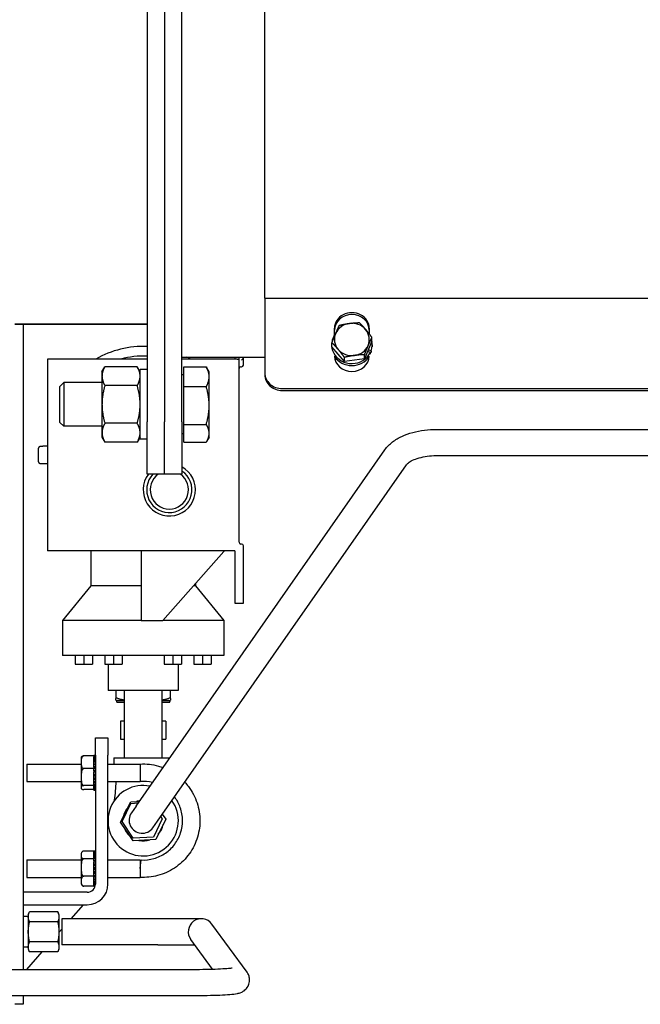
# Model space of a CAD drawing. Header units: inches. Extents: x 18 to 846, y -67 to 561.
# Tile 264 of 656: x 307 to 316, y 136 to 150. Entities that reach past the tile are written whole.
import ezdxf

# ---------------------------------------------------------------- set-up
doc = ezdxf.new("R2010")
doc.units = ezdxf.units.IN
doc.header["$LTSCALE"] = 24
doc.header["$MEASUREMENT"] = 0
doc.layers.add('Visible (ANSI)', color=7, linetype='Continuous', lineweight=30)

msp = doc.modelspace()

# ---------------------------------------------------------------- linework, layer by layer
at = {"layer": 'Visible (ANSI)'}
for p, q in [((308.80343, 162.79285), (308.80343, 144.66785)), ((309.30343, 144.66798), (309.30343, 162.79298)), ((309.05343, 162.54292), (309.05343, 144.66798)), ((310.49143, 146.44095), (310.49143, 161.16494)), ((310.49143, 146.44095), (310.49143, 145.36769)), ((310.49143, 146.44095), (327.49143, 146.44095)), ((308.80343, 146.06629), (306.90539, 146.06629)), ((307.02492, 146.06612), (306.90539, 146.06612)), ((307.02492, 146.06612), (307.02492, 136.81717)), ((308.80343, 146.06605), (307.02492, 146.06605)), ((311.49143, 145.91387), (311.49143, 146.01041)), ((311.99143, 146.01041), (311.99143, 145.92723)), ((312.02708, 145.82253), (312.02708, 145.88015)), ((311.44993, 145.77459), (311.44993, 145.74576)), ((311.45577, 145.74515), (311.45577, 145.80277)), ((311.63467, 145.53465), (311.45577, 145.74515)), ((312.02708, 145.82253), (311.92032, 145.57334)), ((311.97605, 145.70342), (312.01764, 145.68803)), ((312.03293, 145.77459), (312.03293, 145.74576)), ((308.80343, 145.56788), (307.37231, 145.56788)), ((307.37231, 145.56788), (307.37231, 142.81788)), ((309.30343, 145.59585), (310.49143, 145.59585)), ((310.09731, 145.56788), (309.30343, 145.56788)), ((310.05981, 145.59585), (310.05981, 145.5805)), ((310.05981, 145.5805), (310.05981, 145.56788)), ((310.09731, 145.56788), (310.12231, 145.56788)), ((310.12231, 145.56788), (310.12231, 145.5805)), ((310.12231, 142.94056), (310.12231, 145.56788)), ((310.18481, 145.59059), (310.18481, 145.59585)), ((310.18481, 145.48276), (310.18481, 145.59059)), ((311.63467, 145.53465), (311.63467, 145.59227)), ((311.92032, 145.57334), (311.63467, 145.53465)), ((311.92032, 145.57334), (311.92032, 145.63096)), ((312.0061, 145.6611), (311.96451, 145.67648)), ((311.99143, 145.66888), (311.96538, 145.67851)), ((311.99143, 145.67183), (311.99143, 145.66653)), ((312.0061, 145.6366), (312.0061, 145.6611)), ((312.01764, 145.68803), (312.01764, 145.66251)), ((308.15643, 145.3866), (308.1983, 145.45912)), ((308.66156, 145.45912), (308.1983, 145.45912)), ((308.70343, 145.3866), (308.66156, 145.45912)), ((309.32843, 145.45881), (309.65219, 145.45881)), ((309.32843, 145.17249), (309.32843, 145.45881)), ((309.69406, 145.3866), (309.658, 145.44906)), ((310.14731, 145.45776), (310.15981, 145.45776)), ((308.15643, 145.3866), (308.15643, 145.3238)), ((308.15643, 145.3238), (308.15643, 144.91785)), ((308.70343, 144.41785), (308.70343, 145.4177)), ((308.80343, 145.41785), (308.77432, 145.41785)), ((309.32843, 145.33973), (309.30343, 145.33973)), ((309.69406, 145.31565), (309.69406, 145.3866)), ((309.69406, 144.90202), (309.69406, 145.31565)), ((310.49143, 145.36769), (310.49143, 145.34038)), ((307.55343, 145.17625), (307.60753, 145.23035)), ((307.55343, 144.65945), (307.55343, 145.17625)), ((307.60753, 145.23035), (307.60753, 144.60535)), ((308.15643, 145.23035), (307.60753, 145.23035)), ((308.66156, 145.18849), (308.1983, 145.18849)), ((309.32843, 145.17249), (309.65219, 145.17249)), ((309.32843, 144.63154), (309.32843, 145.17249)), ((310.74143, 145.1453), (327.24143, 145.1453)), ((310.74143, 145.11798), (327.24143, 145.11798)), ((308.15643, 144.91785), (308.15643, 144.51191)), ((309.69406, 144.50422), (309.69406, 144.90202)), ((307.55343, 144.65945), (307.60753, 144.60535)), ((308.15643, 144.60535), (307.60753, 144.60535)), ((308.66156, 144.64722), (308.1983, 144.64722)), ((308.80343, 143.91785), (308.80343, 144.66785)), ((309.05343, 143.99898), (309.05343, 144.66798)), ((309.30343, 144.66798), (309.30343, 143.91797)), ((309.32843, 144.63154), (309.65219, 144.63154)), ((309.32843, 144.3769), (309.32843, 144.63154)), ((308.15643, 144.51191), (308.15643, 144.4491)), ((308.15643, 144.4491), (308.1983, 144.37659)), ((308.70343, 144.4491), (308.66156, 144.37659)), ((309.32843, 144.49598), (309.30343, 144.49598)), ((309.69406, 144.4491), (309.658, 144.38665)), ((309.69406, 144.4491), (309.69406, 144.50422)), ((312.95926, 144.55916), (329.89218, 144.55916)), ((307.24731, 144.09605), (307.24731, 144.2897)), ((307.30731, 144.31535), (307.27231, 144.31535)), ((307.30731, 144.31535), (307.30731, 144.31788)), ((307.37231, 144.31788), (307.30731, 144.31788)), ((308.66156, 144.37659), (308.1983, 144.37659)), ((308.80343, 144.41785), (308.70343, 144.41785)), ((309.32843, 144.3769), (309.65219, 144.3769)), ((308.64579, 139.15901), (312.21625, 144.26837)), ((312.95926, 144.18416), (329.89218, 144.18416)), ((307.27231, 144.0704), (307.30731, 144.0704)), ((307.30731, 144.06788), (307.30731, 144.0704)), ((307.37231, 144.06788), (307.30731, 144.06788)), ((308.95318, 138.94421), (312.52364, 144.05357)), ((309.05343, 143.91785), (308.80343, 143.91785)), ((309.05343, 143.91785), (309.05343, 143.99898)), ((309.05343, 143.91785), (309.05343, 143.91774)), ((309.30343, 143.91774), (309.05343, 143.91774)), ((309.30343, 143.91774), (309.30343, 143.91797)), ((310.15981, 142.91556), (310.14731, 142.91556)), ((310.18481, 142.06788), (310.18481, 142.89056)), ((310.05981, 142.81788), (307.37231, 142.81788)), ((307.99731, 142.81788), (307.99731, 142.31788)), ((308.71606, 142.81788), (308.71606, 141.81788)), ((309.9066, 142.80788), (309.02906, 141.81788)), ((309.9066, 142.81788), (309.9066, 142.80788)), ((310.05981, 142.81788), (310.05981, 142.06788)), ((307.99731, 142.31788), (307.59106, 141.81788)), ((308.71606, 142.31788), (307.99731, 142.31788)), ((309.49731, 142.31788), (309.47226, 142.31788)), ((309.49731, 142.34614), (309.49731, 142.31788)), ((309.49731, 142.31788), (309.90356, 141.81788)), ((310.05981, 142.06788), (310.18481, 142.06788)), ((308.71606, 141.81788), (307.59106, 141.81788)), ((307.59106, 141.81788), (307.59106, 141.31788)), ((308.71606, 141.81788), (308.74731, 141.81788)), ((308.74731, 141.81788), (309.02906, 141.81788)), ((309.90356, 141.81788), (309.02906, 141.81788)), ((309.90356, 141.81788), (309.90356, 141.31788)), ((309.90356, 141.31788), (307.59106, 141.31788)), ((307.77231, 141.31788), (307.77231, 141.19288)), ((307.77231, 141.19288), (307.89731, 141.19288)), ((307.89731, 141.31788), (307.89731, 141.19288)), ((307.89731, 141.19288), (308.02231, 141.19288)), ((308.02231, 141.31788), (308.02231, 141.19288)), ((308.19731, 141.31788), (308.19731, 141.19288)), ((308.19731, 141.19288), (308.32231, 141.19288)), ((308.24731, 141.19288), (308.24731, 140.81788)), ((308.32231, 141.31788), (308.32231, 141.19288)), ((308.32231, 141.19288), (308.44731, 141.19288)), ((308.44731, 141.31788), (308.44731, 141.19288)), ((309.04731, 141.31788), (309.04731, 141.19288)), ((309.04731, 141.19288), (309.17231, 141.19288)), ((309.17231, 141.31788), (309.17231, 141.19288)), ((309.17231, 141.19288), (309.29731, 141.19288)), ((309.24731, 141.19288), (309.24731, 140.81788)), ((309.29731, 141.31788), (309.29731, 141.19288)), ((309.47231, 141.31788), (309.47231, 141.19288)), ((309.47231, 141.19288), (309.59731, 141.19288)), ((309.59731, 141.31788), (309.59731, 141.19288)), ((309.59731, 141.19288), (309.72231, 141.19288)), ((309.72231, 141.31788), (309.72231, 141.19288)), ((309.24731, 140.81788), (308.24731, 140.81788)), ((308.35361, 140.81788), (308.35361, 140.70308)), ((308.47731, 139.84888), (308.47731, 140.81788)), ((309.01731, 139.84888), (309.01731, 140.81788)), ((309.14102, 140.70308), (309.14102, 140.81788)), ((308.35361, 140.67618), (308.35361, 140.70308)), ((308.36346, 140.6705), (308.35361, 140.67618)), ((308.37154, 140.7046), (308.35639, 140.7046)), ((308.36346, 140.6705), (308.47731, 140.6705)), ((308.36346, 140.6705), (308.36346, 140.65869)), ((308.37527, 140.64688), (308.47731, 140.64688)), ((309.01731, 140.6705), (309.13117, 140.6705)), ((309.01731, 140.64688), (309.11936, 140.64688)), ((309.13824, 140.7046), (309.12309, 140.7046)), ((309.13117, 140.6705), (309.14102, 140.67618)), ((309.13117, 140.6705), (309.13117, 140.65869)), ((309.14102, 140.70308), (309.14102, 140.67618)), ((308.42227, 140.37788), (308.42227, 140.11788)), ((308.47731, 140.37788), (308.42227, 140.37788)), ((309.07236, 140.37788), (309.01731, 140.37788)), ((309.07236, 140.37788), (309.07236, 140.11788)), ((308.06301, 139.88638), (308.06301, 140.13638)), ((308.06301, 140.13638), (308.24231, 140.13638)), ((308.24231, 140.13638), (308.24231, 139.88638)), ((308.42227, 140.11788), (308.47731, 140.11788)), ((309.01731, 140.11788), (309.07236, 140.11788)), ((307.85801, 139.84897), (307.85801, 139.42379)), ((308.03801, 139.87875), (307.89801, 139.87875)), ((308.03801, 139.88566), (308.03801, 139.88638)), ((308.03801, 139.88638), (308.06301, 139.88638)), ((308.03801, 139.88566), (308.06301, 139.88566)), ((308.03801, 139.8816), (308.03801, 139.88566)), ((308.06301, 139.8816), (308.03801, 139.8816)), ((308.03801, 139.87875), (308.03801, 139.8816)), ((308.03801, 139.87875), (308.03801, 139.86462)), ((308.03801, 139.8752), (308.06301, 139.8752)), ((308.06301, 139.86462), (308.03801, 139.86462)), ((308.03801, 139.85276), (308.03801, 139.86462)), ((308.03801, 139.85276), (308.06301, 139.85276)), ((308.03801, 139.8362), (308.03801, 139.85276)), ((308.06301, 139.8362), (308.03801, 139.8362)), ((308.03801, 139.81947), (308.03801, 139.8362)), ((308.03801, 139.81947), (308.06301, 139.81947)), ((308.03801, 139.79776), (308.03801, 139.81947)), ((308.06301, 139.79776), (308.03801, 139.79776)), ((308.03801, 139.777), (308.03801, 139.79776)), ((308.03801, 139.777), (308.06301, 139.777)), ((308.03801, 139.75153), (308.03801, 139.777)), ((308.06301, 139.88638), (308.06301, 138.04102)), ((308.24231, 138.04102), (308.24231, 139.88638)), ((308.32731, 139.84888), (309.12788, 139.84888)), ((308.32731, 139.84888), (308.32731, 139.76138)), ((307.07858, 139.76138), (307.07858, 139.51138)), ((307.07858, 139.76138), (307.85801, 139.76138)), ((308.03801, 139.69597), (307.89801, 139.69597)), ((308.03801, 139.75153), (308.03801, 139.75123)), ((308.06301, 139.75123), (308.03801, 139.75123)), ((308.03801, 139.72748), (308.03801, 139.75123)), ((308.03801, 139.72748), (308.06301, 139.72748)), ((308.03801, 139.7181), (308.03801, 139.72748)), ((308.03801, 139.7181), (308.03801, 139.69597)), ((308.03801, 139.70521), (308.06301, 139.70521)), ((308.06301, 139.69893), (308.03801, 139.69893)), ((308.03801, 139.69597), (308.03801, 139.69091)), ((308.03801, 139.67339), (308.03801, 139.69091)), ((308.03801, 139.67339), (308.06301, 139.67339)), ((308.03801, 139.66595), (308.03801, 139.67339)), ((308.03801, 139.66595), (308.03801, 139.65162)), ((308.03801, 139.65615), (308.06301, 139.65615)), ((308.03801, 139.64351), (308.03801, 139.65162)), ((308.06301, 139.64351), (308.03801, 139.64351)), ((308.03801, 139.61744), (308.03801, 139.64351)), ((308.24231, 139.76138), (308.70358, 139.76138)), ((308.70358, 139.76138), (308.70358, 139.63638)), ((308.70358, 139.63638), (308.70358, 139.51138)), ((307.07858, 139.51138), (307.85801, 139.51138)), ((308.03801, 139.61744), (308.06301, 139.61744)), ((308.03801, 139.6061), (308.03801, 139.61744)), ((308.03801, 139.6061), (308.06301, 139.6061)), ((308.03801, 139.58772), (308.03801, 139.6061)), ((308.06301, 139.58772), (308.03801, 139.58772)), ((308.03801, 139.56245), (308.03801, 139.58772)), ((308.03801, 139.56245), (308.06301, 139.56245)), ((308.03801, 139.55757), (308.03801, 139.56245)), ((308.03801, 139.55757), (308.06301, 139.55757)), ((308.03801, 139.53437), (308.03801, 139.55757)), ((308.06301, 139.53437), (308.03801, 139.53437)), ((308.03801, 139.51116), (308.03801, 139.53437)), ((308.03801, 139.51116), (308.03801, 139.50626)), ((308.03801, 139.51116), (308.06301, 139.51116)), ((308.03801, 139.48614), (308.03801, 139.50626)), ((308.24231, 139.51138), (308.70358, 139.51138)), ((308.03801, 139.4536), (307.89801, 139.4536)), ((308.03801, 139.39401), (307.89801, 139.39401)), ((308.06301, 139.48614), (308.03801, 139.48614)), ((308.03801, 139.46615), (308.03801, 139.48614)), ((308.03801, 139.46615), (308.03801, 139.4536)), ((308.03801, 139.46615), (308.06301, 139.46615)), ((308.03801, 139.4536), (308.03801, 139.45017)), ((308.03801, 139.44544), (308.03801, 139.45017)), ((308.06301, 139.44544), (308.03801, 139.44544)), ((308.03801, 139.42968), (308.03801, 139.44544)), ((308.03801, 139.42968), (308.06301, 139.42968)), ((308.03801, 139.41432), (308.03801, 139.42968)), ((308.06301, 139.41432), (308.03801, 139.41432)), ((308.03801, 139.40357), (308.03801, 139.41432)), ((308.03801, 139.40357), (308.06301, 139.40357)), ((308.03801, 139.39433), (308.03801, 139.40357)), ((308.06301, 139.39433), (308.03801, 139.39433)), ((308.03801, 139.38913), (308.03801, 139.39433)), ((308.03801, 139.38913), (308.06301, 139.38913)), ((308.03801, 139.38648), (308.03801, 139.38913)), ((308.06301, 139.38648), (308.03801, 139.38648)), ((308.03801, 139.38638), (308.03801, 139.38648)), ((308.03801, 139.38638), (308.06301, 139.38638)), ((308.42405, 138.92863), (308.56815, 139.21871)), ((308.56815, 139.21871), (308.69297, 139.22652)), ((308.44349, 138.938), (308.57243, 139.19756)), ((308.57243, 139.19756), (308.67733, 139.20413)), ((308.64579, 139.15901), (308.57906, 139.06351)), ((308.60322, 138.6588), (308.42405, 138.92863)), ((308.60381, 138.69654), (308.44349, 138.938)), ((308.88644, 138.84871), (308.95318, 138.94421)), ((309.02201, 138.97423), (308.89307, 138.71466)), ((309.07057, 138.96912), (308.92648, 138.67905)), ((308.9987, 139.00935), (309.02201, 138.97423)), ((309.02186, 139.04249), (309.07057, 138.96912)), ((308.92648, 138.67905), (308.60322, 138.6588)), ((308.89307, 138.71466), (308.60381, 138.69654)), ((308.03801, 138.51327), (307.89801, 138.51327)), ((308.03801, 138.51327), (308.03801, 138.51092)), ((308.03801, 138.51093), (308.06301, 138.51093)), ((308.06301, 138.51092), (308.03801, 138.51092)), ((308.03801, 138.50799), (308.03801, 138.51092)), ((308.03801, 138.50799), (308.06301, 138.50799)), ((308.03801, 138.50131), (308.03801, 138.50799)), ((308.06301, 138.50131), (308.03801, 138.50131)), ((308.03801, 138.49269), (308.03801, 138.50131)), ((307.07858, 138.38638), (307.07858, 138.13638)), ((307.07858, 138.38638), (307.85801, 138.38638)), ((307.85801, 138.47397), (307.85801, 138.04879)), ((308.03801, 138.40359), (307.89801, 138.40359)), ((308.03801, 138.47966), (308.03801, 138.49269)), ((308.03801, 138.49269), (308.06301, 138.49269)), ((308.03801, 138.46578), (308.03801, 138.47966)), ((308.06301, 138.47966), (308.03801, 138.47966)), ((308.03801, 138.46578), (308.06301, 138.46578)), ((308.03801, 138.44707), (308.03801, 138.46578)), ((308.06301, 138.44707), (308.03801, 138.44707)), ((308.03801, 138.42863), (308.03801, 138.44707)), ((308.03801, 138.42863), (308.06301, 138.42863)), ((308.03801, 138.41687), (308.03801, 138.42863)), ((308.03801, 138.41687), (308.03801, 138.40359)), ((308.06301, 138.40517), (308.03801, 138.40517)), ((308.03801, 138.40359), (308.03801, 138.39834)), ((308.03801, 138.38309), (308.03801, 138.39834)), ((308.03801, 138.38309), (308.06301, 138.38309)), ((308.03801, 138.3724), (308.03801, 138.38309)), ((308.03801, 138.3724), (308.03801, 138.3575)), ((308.24231, 138.38638), (308.70358, 138.38638)), ((308.70358, 138.38638), (308.70358, 138.26138)), ((308.70358, 138.26138), (308.71942, 138.38537)), ((308.03801, 138.35831), (308.06301, 138.35831)), ((308.03801, 138.35605), (308.03801, 138.3575)), ((308.06301, 138.35605), (308.03801, 138.35605)), ((308.03801, 138.33144), (308.03801, 138.35605)), ((308.03801, 138.33144), (308.06301, 138.33144)), ((308.03801, 138.31105), (308.03801, 138.33144)), ((308.03801, 138.31105), (308.06301, 138.31105)), ((308.03801, 138.30219), (308.03801, 138.31105)), ((308.06301, 138.30219), (308.03801, 138.30219)), ((308.03801, 138.27629), (308.03801, 138.30219)), ((308.03801, 138.27629), (308.06301, 138.27629)), ((308.03801, 138.2613), (308.03801, 138.27629)), ((308.03801, 138.2613), (308.06301, 138.2613)), ((308.03801, 138.24629), (308.03801, 138.2613)), ((308.06301, 138.24629), (308.03801, 138.24629)), ((308.03801, 138.22038), (308.03801, 138.24629)), ((308.03801, 138.22038), (308.06301, 138.22038)), ((308.03801, 138.21309), (308.03801, 138.22038)), ((308.70358, 138.26138), (308.70358, 138.13638)), ((307.07858, 138.13638), (307.85801, 138.13638)), ((308.03801, 138.1517), (307.89801, 138.1517)), ((308.03801, 138.21309), (308.03801, 138.20643)), ((308.03801, 138.21155), (308.06301, 138.21155)), ((308.03801, 138.19114), (308.03801, 138.20643)), ((308.06301, 138.19114), (308.03801, 138.19114)), ((308.03801, 138.16653), (308.03801, 138.19114)), ((308.03801, 138.16653), (308.06301, 138.16653)), ((308.03801, 138.16617), (308.03801, 138.16653)), ((308.03801, 138.16617), (308.03801, 138.1517)), ((308.03801, 138.1643), (308.06301, 138.1643)), ((308.03801, 138.1517), (308.03801, 138.14353)), ((308.03801, 138.13951), (308.03801, 138.14353)), ((308.06301, 138.13951), (308.03801, 138.13951)), ((308.03801, 138.11744), (308.03801, 138.13951)), ((308.03801, 138.11744), (308.06301, 138.11744)), ((308.03801, 138.11744), (308.03801, 138.11704)), ((308.03801, 138.09399), (308.03801, 138.11704)), ((308.06301, 138.09399), (308.03801, 138.09399)), ((308.03801, 138.07556), (308.03801, 138.09399)), ((308.24231, 138.13638), (308.70358, 138.13638)), ((308.03801, 138.00949), (307.89801, 138.00949)), ((308.03801, 138.07556), (308.06301, 138.07556)), ((308.03801, 138.05687), (308.03801, 138.07556)), ((308.06301, 138.05687), (308.03801, 138.05687)), ((308.03801, 138.043), (308.03801, 138.05687)), ((308.03801, 138.043), (308.06301, 138.043)), ((308.03801, 138.03), (308.03801, 138.043)), ((308.0625, 138.03), (308.03801, 138.03)), ((308.03801, 138.0214), (308.03801, 138.03)), ((308.03801, 138.0214), (308.06137, 138.0214)), ((308.03801, 138.01473), (308.03801, 138.0214)), ((308.06005, 138.01473), (308.03801, 138.01473)), ((308.03801, 138.01245), (308.03801, 138.01473)), ((308.03801, 138.01245), (308.03801, 138.00949)), ((308.03801, 138.01182), (308.05935, 138.01182)), ((307.94501, 137.92302), (307.02492, 137.92302)), ((307.02492, 137.74372), (307.94501, 137.74372)), ((307.88629, 137.74372), (307.71045, 137.54275)), ((307.09899, 137.574), (307.02492, 137.574)), ((307.09899, 137.60525), (307.11703, 137.64393)), ((307.09899, 137.60525), (307.09899, 137.57176)), ((307.09899, 137.57176), (307.09899, 137.35525)), ((307.52096, 137.64393), (307.11703, 137.64393)), ((307.53899, 137.60525), (307.52096, 137.64393)), ((307.53899, 137.60525), (307.53899, 137.57176)), ((307.53899, 137.57176), (307.53899, 137.35525)), ((307.57959, 137.54275), (307.57959, 137.16775)), ((308.9562, 137.54275), (307.57959, 137.54275)), ((309.5812, 137.54275), (308.9562, 137.54275)), ((307.52096, 137.49959), (307.11703, 137.49959)), ((307.57959, 137.3932), (307.53899, 137.3468)), ((309.73337, 137.46482), (309.73244, 137.46609)), ((310.23685, 136.77778), (309.73337, 137.46482)), ((307.09899, 137.35525), (307.09899, 137.13875)), ((307.53899, 137.35525), (307.53899, 137.13875)), ((309.42996, 137.24442), (309.43089, 137.24316)), ((309.74025, 136.82102), (309.43089, 137.24316)), ((307.09899, 137.1365), (307.02492, 137.1365)), ((307.09899, 137.13875), (307.09899, 137.10525)), ((307.09899, 137.10525), (307.11703, 137.06658)), ((307.52096, 137.21092), (307.11703, 137.21092)), ((307.53899, 137.10525), (307.52096, 137.06658)), ((307.53899, 137.13875), (307.53899, 137.10525)), ((308.9562, 137.16775), (307.57959, 137.16775)), ((308.9562, 137.16775), (309.48615, 137.16775)), ((307.2938, 137.06658), (307.07557, 136.81717)), ((307.52096, 137.06658), (307.11703, 137.06658)), ((304.91165, 136.81717), (309.46116, 136.81717)), ((304.91165, 136.44217), (309.46116, 136.44217)), ((307.02492, 136.44217), (307.02492, 136.31612)), ((307.02492, 136.31612), (306.90539, 136.31612))]:
    msp.add_line(p, q, dxfattribs=at)
for centre, radius, start, end in [((308.74731, 144.39053), 1.359, 87.633541, 119.964741), ((308.74731, 144.39053), 1.22, 87.363739, 105.195282), ((308.74731, 144.39053), 1.359, 60.035259, 62.488677), ((310.14731, 145.43276), 0.025, 90, 180), ((310.15981, 145.48276), 0.025, 270, 0), ((309.12231, 143.69288), 0.375, 143.134451, 61.120374), ((309.12231, 143.69288), 0.325, 136.192501, 56.132495), ((309.12231, 143.69288), 0.275, 125.105051, 54.852823), ((310.14731, 142.94056), 0.025, 180, 270), ((310.15981, 142.89056), 0.025, 0, 90), ((308.37527, 140.65869), 0.01181, 180, 270), ((309.11936, 140.65869), 0.01181, 270, 0), ((307.89801, 139.84897), 0.04, 161.771115, 180), ((307.89801, 139.42379), 0.04, 180, 198.228885), ((308.74731, 138.94888), 0.505, 78.827955, 35.210938), ((308.74731, 138.94888), 0.29129, 99.393314, 109.223812), ((308.74731, 138.94888), 0.29129, 137.943734, 169.223812), ((308.73275, 138.95611), 0.1875, 145.05387, 325.05387), ((308.74731, 138.94888), 0.29129, 17.943734, 19.003864), ((308.74731, 138.94888), 0.29129, 197.943734, 229.223812), ((308.74731, 138.94888), 0.29129, 317.943734, 349.223812), ((308.74731, 138.94888), 0.29129, 257.943734, 289.223812), ((307.89801, 138.47397), 0.04, 130.872976, 180), ((307.89801, 138.04879), 0.04, 180, 229.127024), ((307.94501, 138.04102), 0.2973, 270, 0), ((307.94501, 138.04102), 0.118, 270, 0), ((309.5812, 137.35525), 0.1875, 36.235026, 216.235026)]:
    msp.add_arc(centre, radius, start, end, dxfattribs=at)
for centre, major_axis, ratio, start_param, end_param in [((311.74143, 146.01041), (-0.25, 0), 0.88957001, 3.14159265, 6.28318531), ((311.74143, 145.98309), (0.25, 0), 0.88957001, 0, 3.14159265), ((311.74143, 145.84971), (-0.25, 0), 0.92909555, 4.8571512, 5.90434876), ((311.74143, 145.84971), (-0.25, 0), 0.92909555, 3.80995365, 4.8571512), ((311.74143, 145.84971), (0.25, 0), 0.92909555, 5.90434876, 6.95154631), ((311.74143, 145.77459), (-0.2915, 0), 0.92909555, 5.62126451, 8.99239954), ((311.74143, 145.84971), (-0.25, 0), 0.92909555, 5.90434876, 6.95154631), ((311.74143, 145.84971), (0.25, 0), 0.92909555, 3.80995365, 4.8571512), ((311.74143, 145.84971), (0.25, 0), 0.92909555, 4.8571512, 5.90434876), ((311.74143, 145.77459), (0.2915, 0), 0.92909555, 5.95789063, 6.4837672), ((310.15981, 145.56567), (0.02413, 0.02413), 0.270885, 4.44785246, 5.49505001), ((310.15981, 145.59059), (0, -0.02508), 0.99686429, 1.04719755, 1.57079633), ((311.74143, 145.61455), (0.25, 0), 0.88957001, 3.15410288, 6.27067508), ((311.74143, 145.74574), (0.2915, 0), 0.92909555, 3.68291718, 5.74186078), ((308.77432, 144.91785), (-2.83564, 0), 0.17632698, 4.71238898, 4.73739159), ((310.74143, 145.36769), (-0.25, 0), 0.88957001, 0, 1.57079633), ((310.74143, 145.34038), (-0.25, 0), 0.88957001, 0, 1.57079633)]:
    msp.add_ellipse(centre, major_axis=major_axis, ratio=ratio, start_param=start_param, end_param=end_param, dxfattribs=at)
for points, weights in [([(311.50915, 145.93562), (311.53393, 145.99344), (311.56254, 146.05196)], [1, 1.0379548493, 1]), ([(311.56254, 146.05196), (311.63908, 146.07058), (311.70536, 146.07956)], [1, 1.0379548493, 1]), ([(311.70536, 146.07956), (311.77165, 146.08854), (311.84819, 146.09065)], [1, 1.0379548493, 1]), ([(311.84819, 146.09065), (311.89613, 146.0425), (311.93764, 145.99365)], [1, 1.0379548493, 1]), ([(311.93764, 145.99365), (311.97915, 145.94481), (312.02708, 145.88015)], [1, 1.0379548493, 1]), ([(311.45577, 145.80277), (311.48438, 145.87779), (311.50915, 145.93562)], [1, 1.0379548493, 1]), ([(312.02708, 145.88015), (311.99848, 145.82163), (311.9737, 145.76381)], [1, 1.0379548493, 1]), ([(311.54522, 145.70577), (311.50371, 145.75462), (311.45577, 145.80277)], [1, 1.0379548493, 1]), ([(311.63467, 145.59227), (311.58673, 145.65693), (311.54522, 145.70577)], [1, 1.0379548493, 1]), ([(311.9737, 145.76381), (311.94893, 145.70599), (311.92032, 145.63096)], [1, 1.0379548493, 1]), ([(311.77749, 145.61987), (311.71121, 145.61089), (311.63467, 145.59227)], [1, 1.0379548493, 1]), ([(311.92032, 145.63096), (311.84378, 145.62885), (311.77749, 145.61987)], [1, 1.0379548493, 1]), ([(308.1983, 145.45912), (308.15643, 145.3866), (308.15643, 145.3238)], [1, 1.0379548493, 1]), ([(308.70343, 145.3238), (308.70343, 145.3866), (308.66156, 145.45912)], [1, 1.0379548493, 1]), ([(309.69406, 145.31565), (309.69406, 145.38209), (309.65219, 145.45881)], [1, 1.0379548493, 1]), ([(309.65219, 145.45881), (309.65521, 145.45389), (309.658, 145.44906)], [1, 1.00264443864, 1.00492038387]), ([(308.15643, 145.3238), (308.15643, 145.261), (308.1983, 145.18849)], [1, 1.0379548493, 1]), ([(308.66156, 145.18849), (308.70343, 145.261), (308.70343, 145.3238)], [1, 1.0379548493, 1]), ([(309.65219, 145.17249), (309.69406, 145.24921), (309.69406, 145.31565)], [1, 1.0379548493, 1]), ([(308.1983, 145.18849), (308.15643, 145.04346), (308.15643, 144.91785)], [1, 1.0379548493, 1]), ([(308.70343, 144.91785), (308.70343, 145.04346), (308.66156, 145.18849)], [1, 1.0379548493, 1]), ([(309.69406, 144.90202), (309.69406, 145.02754), (309.65219, 145.17249)], [1, 1.0379548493, 1]), ([(308.15643, 144.91785), (308.15643, 144.79225), (308.1983, 144.64722)], [1, 1.0379548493, 1]), ([(308.66156, 144.64722), (308.70343, 144.79225), (308.70343, 144.91785)], [1, 1.0379548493, 1]), ([(309.65219, 144.63154), (309.69406, 144.77649), (309.69406, 144.90202)], [1, 1.0379548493, 1]), ([(308.1983, 144.64722), (308.15643, 144.57471), (308.15643, 144.51191)], [1, 1.0379548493, 1]), ([(308.70343, 144.51191), (308.70343, 144.57471), (308.66156, 144.64722)], [1, 1.0379548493, 1]), ([(309.69406, 144.50422), (309.69406, 144.56331), (309.65219, 144.63154)], [1, 1.0379548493, 1]), ([(308.15643, 144.51191), (308.15643, 144.4491), (308.1983, 144.37659)], [1, 1.0379548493, 1]), ([(308.66156, 144.37659), (308.70343, 144.4491), (308.70343, 144.51191)], [1, 1.0379548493, 1]), ([(309.65219, 144.3769), (309.69406, 144.44513), (309.69406, 144.50422)], [1, 1.0379548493, 1]), ([(308.37977, 140.70308), (308.43072, 140.68787), (308.47731, 140.68135)], [1.18490489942, 1.22354154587, 1.24088154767]), ([(309.01731, 140.68135), (309.06391, 140.68787), (309.11486, 140.70308)], [1.24088154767, 1.22354154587, 1.18490489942]), ([(307.09899, 137.57176), (307.09899, 137.60525), (307.11703, 137.64393)], [1, 1.05684474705, 1.0367295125]), ([(307.11703, 137.49959), (307.09899, 137.53827), (307.09899, 137.57176)], [1.0367295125, 1.05684474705, 1]), ([(307.52096, 137.64393), (307.53899, 137.60525), (307.53899, 137.57176)], [1.0367295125, 1.05684474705, 1]), ([(307.53899, 137.57176), (307.53899, 137.53827), (307.52096, 137.49959)], [1, 1.05684474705, 1.0367295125]), ([(307.09899, 137.35525), (307.09899, 137.42224), (307.11703, 137.49959)], [1, 1.05684474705, 1.0367295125]), ([(307.52096, 137.49959), (307.53899, 137.42224), (307.53899, 137.35525)], [1.0367295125, 1.05684474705, 1]), ([(307.11703, 137.21092), (307.09899, 137.28827), (307.09899, 137.35525)], [1.0367295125, 1.05684474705, 1]), ([(307.53899, 137.35525), (307.53899, 137.28827), (307.52096, 137.21092)], [1, 1.05684474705, 1.0367295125]), ([(307.09899, 137.13875), (307.09899, 137.17224), (307.11703, 137.21092)], [1, 1.05684474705, 1.0367295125]), ([(307.11703, 137.06658), (307.09899, 137.10525), (307.09899, 137.13875)], [1.0367295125, 1.05684474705, 1]), ([(307.52096, 137.21092), (307.53899, 137.17224), (307.53899, 137.13875)], [1.0367295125, 1.05684474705, 1]), ([(307.53899, 137.13875), (307.53899, 137.10525), (307.52096, 137.06658)], [1, 1.05684474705, 1.0367295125])]:
    msp.add_rational_spline(points, weights, degree=2, dxfattribs=at)
for points, knots in [([(312.21625, 144.26837), (312.24652, 144.31169), (312.28367, 144.34819), (312.36601, 144.41093), (312.4114, 144.43726), (312.50859, 144.482), (312.56045, 144.50038), (312.66887, 144.52979), (312.72544, 144.54079), (312.8411, 144.55549), (312.90018, 144.55916), (312.95926, 144.55916)], [3.4811248, 3.4811248, 3.4811248, 3.4811248, 3.72737764, 3.72737764, 3.97363047, 3.97363047, 4.21988331, 4.21988331, 4.46613614, 4.46613614, 4.71238898, 4.71238898, 4.71238898, 4.71238898]), ([(307.27231, 144.31535), (307.26925, 144.31535), (307.26565, 144.31463), (307.25997, 144.31225), (307.2569, 144.31016), (307.25252, 144.30572), (307.25045, 144.30257), (307.24805, 144.29669), (307.24731, 144.29291), (307.24731, 144.2897)], [0, 0, 0, 0, 0.0233325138, 0.0233325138, 0.0469107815, 0.0469107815, 0.0708665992, 0.0708665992, 0.0953078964, 0.0953078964, 0.0953078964, 0.0953078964]), ([(312.52364, 144.05357), (312.52753, 144.05914), (312.53649, 144.06936), (312.56654, 144.09228), (312.5867, 144.10472), (312.63824, 144.12921), (312.67021, 144.1412), (312.74166, 144.16131), (312.78114, 144.16947), (312.86401, 144.1807), (312.90741, 144.18379), (312.9537, 144.18415), (312.95648, 144.18416), (312.95926, 144.18416)], [3.4811248, 3.4811248, 3.4811248, 3.4811248, 3.72673993, 3.72673993, 3.95790668, 3.95790668, 4.20415952, 4.20415952, 4.45041235, 4.45041235, 4.69666519, 4.69666519, 4.71238898, 4.71238898, 4.71238898, 4.71238898]), ([(307.24731, 144.09605), (307.24731, 144.09285), (307.24805, 144.08907), (307.25045, 144.08319), (307.25252, 144.08003), (307.2569, 144.07559), (307.25997, 144.07351), (307.26565, 144.07113), (307.26925, 144.0704), (307.27231, 144.0704)], [0.2874047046, 0.2874047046, 0.2874047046, 0.2874047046, 0.3118460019, 0.3118460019, 0.3358018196, 0.3358018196, 0.3593800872, 0.3593800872, 0.3827126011, 0.3827126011, 0.3827126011, 0.3827126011]), ([(308.35639, 140.7046), (308.35489, 140.7046), (308.35393, 140.70422), (308.35364, 140.70337), (308.35362, 140.70323), (308.35361, 140.70308)], [-0.2890689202, -0.2890689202, -0.2890689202, -0.2890689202, -0.2648421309, -0.2648421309, -0.2604270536, -0.2604270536, -0.2604270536, -0.2604270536]), ([(308.37977, 140.70308), (308.37926, 140.70323), (308.37876, 140.70337), (308.37557, 140.70422), (308.37323, 140.7046), (308.37154, 140.7046)], [-0.1297493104, -0.1297493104, -0.1297493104, -0.1297493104, -0.1253342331, -0.1253342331, -0.1011074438, -0.1011074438, -0.1011074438, -0.1011074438]), ([(309.12309, 140.7046), (309.1214, 140.7046), (309.11906, 140.70422), (309.11587, 140.70337), (309.11537, 140.70323), (309.11486, 140.70308)], [-0.2890689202, -0.2890689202, -0.2890689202, -0.2890689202, -0.2648421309, -0.2648421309, -0.2604270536, -0.2604270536, -0.2604270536, -0.2604270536]), ([(309.14102, 140.70308), (309.14101, 140.70323), (309.14099, 140.70337), (309.1407, 140.70422), (309.13974, 140.7046), (309.13824, 140.7046)], [-0.1297493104, -0.1297493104, -0.1297493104, -0.1297493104, -0.1253342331, -0.1253342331, -0.1011074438, -0.1011074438, -0.1011074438, -0.1011074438]), ([(307.89801, 139.87875), (307.89484, 139.87875), (307.89115, 139.87805), (307.88452, 139.87561), (307.88072, 139.87314), (307.87362, 139.86679), (307.86999, 139.86128), (307.86276, 139.84608), (307.86075, 139.83429), (307.85862, 139.81041), (307.85849, 139.79834), (307.85849, 139.77637), (307.85862, 139.7643), (307.86075, 139.74043), (307.86276, 139.72863), (307.86999, 139.71343), (307.87362, 139.70792), (307.88072, 139.70157), (307.88452, 139.6991), (307.89115, 139.69667), (307.89484, 139.69597), (307.89801, 139.69597)], [-1.02484287, -1.02484287, -1.02484287, -1.02484287, -1.000634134, -1.000634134, -0.968185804, -0.968185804, -0.914627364, -0.914627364, -0.798927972, -0.798927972, -0.68322858, -0.68322858, -0.567529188, -0.567529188, -0.451829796, -0.451829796, -0.398271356, -0.398271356, -0.365823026, -0.365823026, -0.34161429, -0.34161429, -0.34161429, -0.34161429]), ([(307.86002, 139.86148), (307.86116, 139.86499), (307.86323, 139.86842), (307.86999, 139.87305), (307.87362, 139.87485), (307.88072, 139.87692), (307.88452, 139.87773), (307.89115, 139.87852), (307.89484, 139.87875), (307.89801, 139.87875)], [-0.55641863, -0.55641863, -0.55641863, -0.55641863, -0.451829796, -0.451829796, -0.398271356, -0.398271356, -0.365823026, -0.365823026, -0.34161429, -0.34161429, -0.34161429, -0.34161429]), ([(307.89801, 139.69597), (307.89484, 139.69597), (307.89115, 139.69504), (307.88452, 139.69181), (307.88072, 139.68853), (307.87362, 139.68011), (307.86999, 139.6728), (307.86276, 139.65265), (307.86075, 139.63701), (307.85862, 139.60536), (307.85849, 139.58935), (307.85849, 139.56021), (307.85862, 139.5442), (307.86075, 139.51255), (307.86276, 139.49691), (307.86999, 139.47676), (307.87362, 139.46945), (307.88072, 139.46103), (307.88452, 139.45775), (307.89115, 139.45452), (307.89484, 139.4536), (307.89801, 139.4536)], [-1.02484287, -1.02484287, -1.02484287, -1.02484287, -1.000634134, -1.000634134, -0.968185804, -0.968185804, -0.914627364, -0.914627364, -0.798927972, -0.798927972, -0.68322858, -0.68322858, -0.567529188, -0.567529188, -0.451829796, -0.451829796, -0.398271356, -0.398271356, -0.365823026, -0.365823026, -0.34161429, -0.34161429, -0.34161429, -0.34161429]), ([(308.70358, 139.76138), (308.79136, 139.7661), (308.88105, 139.75629), (308.98794, 139.7265), (309.00996, 139.71932), (309.03167, 139.7112)], [0, 0, 0, 0, 0.669816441, 0.669816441, 0.845543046, 0.845543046, 0.845543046, 0.845543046]), ([(309.34341, 139.50264), (309.36241, 139.48222), (309.38034, 139.46086), (309.45011, 139.36831), (309.49212, 139.28815), (309.5475, 139.12075), (309.56159, 139.03134), (309.56035, 138.85502), (309.54502, 138.76582), (309.4873, 138.59921), (309.44417, 138.51965), (309.33606, 138.38035), (309.26968, 138.31882), (309.12261, 138.22156), (309.04001, 138.18457), (308.87338, 138.14063), (308.78762, 138.13185), (308.70358, 138.13638)], [1.80215218, 1.80215218, 1.80215218, 1.80215218, 2.01348662, 2.01348662, 2.68528724, 2.68528724, 3.35708063, 3.35708063, 4.02888143, 4.02888143, 4.70068191, 4.70068191, 5.37248248, 5.37248248, 6.04427586, 6.04427586, 6.6856012, 6.6856012, 6.6856012, 6.6856012]), ([(307.89801, 139.4536), (307.89484, 139.4536), (307.89115, 139.45337), (307.88452, 139.45257), (307.88072, 139.45177), (307.87362, 139.4497), (307.86999, 139.4479), (307.86276, 139.44295), (307.86075, 139.4391), (307.85862, 139.43132), (307.85849, 139.42738), (307.85849, 139.42022), (307.85862, 139.41628), (307.86075, 139.4085), (307.86276, 139.40466), (307.86999, 139.3997), (307.87362, 139.39791), (307.88072, 139.39584), (307.88452, 139.39503), (307.89115, 139.39424), (307.89484, 139.39401), (307.89801, 139.39401)], [-1.02484287, -1.02484287, -1.02484287, -1.02484287, -1.000634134, -1.000634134, -0.968185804, -0.968185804, -0.914627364, -0.914627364, -0.798927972, -0.798927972, -0.68322858, -0.68322858, -0.567529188, -0.567529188, -0.451829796, -0.451829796, -0.398271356, -0.398271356, -0.365823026, -0.365823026, -0.34161429, -0.34161429, -0.34161429, -0.34161429]), ([(308.71942, 138.38537), (308.7803, 138.38236), (308.84246, 138.38943), (308.95993, 138.42271), (309.01673, 138.44941), (309.11746, 138.51871), (309.1627, 138.56221), (309.23588, 138.66015), (309.26477, 138.71586), (309.30267, 138.8321), (309.31217, 138.89413), (309.31078, 139.01639), (309.29988, 139.07819), (309.26012, 139.19139), (309.23146, 139.24447), (309.19572, 139.29129)], [0, 0, 0, 0, 0.46445317, 0.46445317, 0.93032454, 0.93032454, 1.39614466, 1.39614466, 1.8619617, 1.8619617, 2.32778382, 2.32778382, 2.79360572, 2.79360572, 3.24201525, 3.24201525, 3.24201525, 3.24201525]), ([(307.89801, 138.51327), (307.89484, 138.51327), (307.89115, 138.51285), (307.88452, 138.51139), (307.88072, 138.50991), (307.87362, 138.50609), (307.86999, 138.50279), (307.86276, 138.49367), (307.86075, 138.48659), (307.85862, 138.47227), (307.85849, 138.46502), (307.85849, 138.45184), (307.85862, 138.44459), (307.86075, 138.43027), (307.86276, 138.42319), (307.86999, 138.41407), (307.87362, 138.41077), (307.88072, 138.40695), (307.88452, 138.40547), (307.89115, 138.40401), (307.89484, 138.40359), (307.89801, 138.40359)], [-1.02484287, -1.02484287, -1.02484287, -1.02484287, -1.000634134, -1.000634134, -0.968185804, -0.968185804, -0.914627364, -0.914627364, -0.798927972, -0.798927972, -0.68322858, -0.68322858, -0.567529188, -0.567529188, -0.451829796, -0.451829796, -0.398271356, -0.398271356, -0.365823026, -0.365823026, -0.34161429, -0.34161429, -0.34161429, -0.34161429]), ([(307.89801, 138.40359), (307.89484, 138.40359), (307.89115, 138.40263), (307.88452, 138.39927), (307.88072, 138.39586), (307.87362, 138.38711), (307.86999, 138.37952), (307.86276, 138.35858), (307.86075, 138.34232), (307.85862, 138.30942), (307.85849, 138.29279), (307.85849, 138.2625), (307.85862, 138.24587), (307.86075, 138.21297), (307.86276, 138.19671), (307.86999, 138.17577), (307.87362, 138.16818), (307.88072, 138.15942), (307.88452, 138.15602), (307.89115, 138.15266), (307.89484, 138.1517), (307.89801, 138.1517)], [-1.02484287, -1.02484287, -1.02484287, -1.02484287, -1.000634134, -1.000634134, -0.968185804, -0.968185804, -0.914627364, -0.914627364, -0.798927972, -0.798927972, -0.68322858, -0.68322858, -0.567529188, -0.567529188, -0.451829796, -0.451829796, -0.398271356, -0.398271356, -0.365823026, -0.365823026, -0.34161429, -0.34161429, -0.34161429, -0.34161429]), ([(307.89801, 138.1517), (307.89484, 138.1517), (307.89115, 138.15115), (307.88452, 138.14926), (307.88072, 138.14734), (307.87362, 138.1424), (307.86999, 138.13811), (307.86276, 138.12629), (307.86075, 138.11711), (307.85862, 138.09853), (307.85849, 138.08914), (307.85849, 138.07204), (307.85862, 138.06265), (307.86075, 138.04408), (307.86276, 138.0349), (307.86999, 138.02308), (307.87362, 138.01879), (307.88072, 138.01385), (307.88452, 138.01192), (307.89115, 138.01003), (307.89484, 138.00949), (307.89801, 138.00949)], [-1.02484287, -1.02484287, -1.02484287, -1.02484287, -1.000634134, -1.000634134, -0.968185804, -0.968185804, -0.914627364, -0.914627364, -0.798927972, -0.798927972, -0.68322858, -0.68322858, -0.567529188, -0.567529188, -0.451829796, -0.451829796, -0.398271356, -0.398271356, -0.365823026, -0.365823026, -0.34161429, -0.34161429, -0.34161429, -0.34161429]), ([(307.89801, 138.00949), (307.89484, 138.00949), (307.89115, 138.00991), (307.88452, 138.01137), (307.88072, 138.01285), (307.87575, 138.01552), (307.87367, 138.017), (307.87188, 138.01855)], [-1.02484287, -1.02484287, -1.02484287, -1.02484287, -1.0006341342, -1.0006341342, -0.9681858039, -0.9681858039, -0.9403845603, -0.9403845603, -0.9403845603, -0.9403845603]), ([(309.46116, 136.81717), (309.52556, 136.81717), (309.58996, 136.81776), (309.7118, 136.82003), (309.76928, 136.82171), (309.87038, 136.8259), (309.91431, 136.82842), (309.98124, 136.8336), (310.00617, 136.8364), (310.02253, 136.83893), (310.02517, 136.83944), (310.02571, 136.83955), (310.02573, 136.83956), (310.02573, 136.83956)], [4.71238898, 4.71238898, 4.71238898, 4.71238898, 5.02691115, 5.02691115, 5.33995719, 5.33995719, 5.64638373, 5.64638373, 5.92787598, 5.92787598, 6.01878496, 6.01878496, 6.02845923, 6.02845923, 6.02845923, 6.02845923]), ([(309.46116, 136.44217), (309.52952, 136.44217), (309.59785, 136.44281), (309.72788, 136.44529), (309.78953, 136.44714), (309.90052, 136.45193), (309.94974, 136.45484), (310.03307, 136.46176), (310.06543, 136.46512), (310.11464, 136.47489), (310.12857, 136.47579), (310.1737, 136.49733), (310.18786, 136.5043), (310.22058, 136.53264), (310.23674, 136.54893), (310.26073, 136.59371), (310.26905, 136.61666), (310.27475, 136.66247), (310.2738, 136.68409), (310.26561, 136.72386), (310.25843, 136.74174), (310.24608, 136.76438), (310.24145, 136.7715), (310.23685, 136.77778)], [4.71238898, 4.71238898, 4.71238898, 4.71238898, 5.03493321, 5.03493321, 5.35747744, 5.35747744, 5.68002168, 5.68002168, 6.00256591, 6.00256591, 6.16383802, 6.16383802, 6.21717411, 6.21717411, 6.2525291, 6.2525291, 6.27606792, 6.27606792, 6.29498546, 6.29498546, 6.31438499, 6.31438499, 6.32511014, 6.32511014, 6.32511014, 6.32511014])]:
    msp.add_open_spline(points, degree=3, knots=knots, dxfattribs=at)
for points in [[(308.33639, 139.24242), (308.34795, 139.33173), (308.35644, 139.42149), (308.3618, 139.51138)], [(308.88184, 139.4968), (308.82391, 139.51101), (308.76299, 139.516), (308.70358, 139.51138)]]:
    msp.add_open_spline(points, degree=3, dxfattribs=at)

doc.saveas('drawing.dxf')
